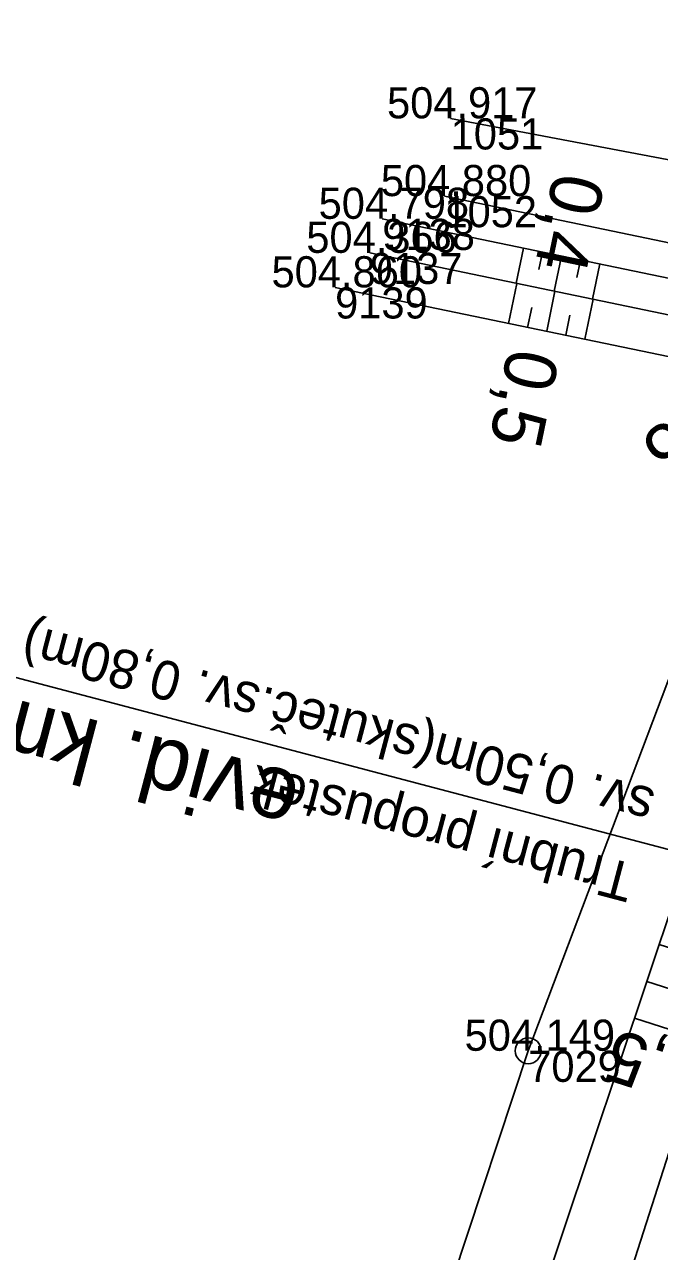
# Model space of a CAD drawing. Extents: x -1234191 to 23050, y -1290331 to -741191.
# Drawn here: x -865201.49 to -865177.01, y -1106473.91 to -1106426.62 of the extents above; entities that cross this region are included whole.
import ezdxf

# ---------------------------------------------------------------- set-up
doc = ezdxf.new("R2010")
doc.units = 0
for name, color, linetype in [('Vrstva 19', 7, 'Continuous'), ('Vrstva 48', 7, 'Continuous'), ('Vrstva 49', 7, 'Continuous'), ('Vrstva 51', 7, 'Continuous'), ('Vrstva 53', 7, 'Continuous'), ('Vrstva 60', 7, 'Continuous'), ('Vrstva 61', 7, 'Continuous')]:
    doc.layers.add(name, color=color, linetype=linetype)

msp = doc.modelspace()

# ---------------------------------------------------------------- linework, layer by layer
at = {"layer": 'Vrstva 19'}
msp.add_line((-865211.08, -1106449.346), (-865162.733, -1106462.097), dxfattribs=at)
at = {"layer": 'Vrstva 48'}
for p, q in [((-865182.255, -1106435.238), (-865182.536, -1106436.59)), ((-865181.521, -1106435.391), (-865181.661, -1106436.066)), ((-865180.787, -1106435.543), (-865181.067, -1106436.895)), ((-865180.052, -1106435.696), (-865180.193, -1106436.371)), ((-865179.318, -1106435.848), (-865179.599, -1106437.2)), ((-865182.83, -1106438.138), (-865182.509, -1106436.595)), ((-865181.361, -1106438.443), (-865181.041, -1106436.9)), ((-865182.095, -1106438.291), (-865181.935, -1106437.519)), ((-865179.892, -1106438.748), (-865179.572, -1106437.205)), ((-865180.627, -1106438.596), (-865180.467, -1106437.824)), ((-865174.353, -1106462.936), (-865177.021, -1106462.079)), ((-865174.811, -1106464.364), (-865177.498, -1106463.502)), ((-865175.27, -1106465.793), (-865177.974, -1106464.924))]:
    msp.add_line(p, q, dxfattribs=at)
at = {"layer": 'Vrstva 49'}
for p, q in [((-865187.701, -1106434.107), (-865172.804, -1106437.201)), ((-865173.281, -1106438.512), (-865188.178, -1106435.418)), ((-865189.519, -1106436.749), (-865174.622, -1106439.843))]:
    msp.add_line(p, q, dxfattribs=at)
for points in [[(-865230.462, -1106573.823), (-865223.862, -1106561.388), (-865214.586, -1106544.421), (-865204.357, -1106525.562), (-865191.858, -1106500.381), (-865184.017, -1106482.969), (-865173.088, -1106450.335), (-865169.852, -1106448.7)], [(-865227.857, -1106573.645), (-865220.68, -1106561.323), (-865212.743, -1106547.848), (-865200.777, -1106527.405), (-865190.23, -1106505.59), (-865180.822, -1106483.081), (-865170.598, -1106451.245)]]:
    msp.add_lwpolyline(points, dxfattribs=at)
at = {"layer": 'Vrstva 51'}
msp.add_lwpolyline([(-865185.305, -1106433.231), (-865170.408, -1106436.325), (-865156.648, -1106438.856), (-865154.927, -1106439.825), (-865153.77, -1106434.608), (-865155.236, -1106434.907), (-865156.137, -1106435.732), (-865169.793, -1106433.137), (-865185.065, -1106430.234)], dxfattribs=at)
at = {"layer": 'Vrstva 53'}
msp.add_line((-865182.058, -1106466.127), (-865182.086, -1106466.223), dxfattribs=at)
msp.add_lwpolyline([(-865292.282, -1106759.439), (-865281.001, -1106690.918), (-865292.094, -1106688.295), (-865256.125, -1106617.237), (-865192.39, -1106497.22), (-865182.07, -1106466.18), (-865172.595, -1106441.084), (-865160.974, -1106443.618), (-865159.329, -1106435.017), (-865146.435, -1106359.55), (-865157.508, -1106356.946), (-865157.004, -1106331.907), (-865151.899, -1106265.922), (-865152.14, -1106213.17), (-865160.59, -1106155.82), (-865173.125, -1106100.651), (-865192.842, -1106055.27), (-865212.4, -1106009.433), (-865251.569, -1105941.084), (-865241.975, -1105927.132)], dxfattribs=at)
msp.add_circle((-865182.072, -1106466.175), 0.499, dxfattribs=at)
at = {"layer": 'Vrstva 60'}
for p, q in [((-865185.065, -1106430.234), (-865185.065, -1106430.234)), ((-865185.305, -1106433.231), (-865185.305, -1106433.231)), ((-865187.701, -1106434.107), (-865187.701, -1106434.107)), ((-865188.178, -1106435.418), (-865188.178, -1106435.418)), ((-865189.519, -1106436.749), (-865189.519, -1106436.749)), ((-865182.072, -1106466.175), (-865182.072, -1106466.175))]:
    msp.add_line(p, q, dxfattribs=at)

# ---------------------------------------------------------------- texts
at = {"layer": 'Vrstva 19'}
for s, height, p in [('evid. km 180,651', 2.5, (-865190.742, -1106455.544)), ('sv. 0,50m(skuteč.sv. 0,80m)', 1.5, (-865177.113, -1106456.113)), ('Trubní propustek', 1.5, (-865177.878, -1106459.014))]:
    msp.add_text(s, height=height, rotation=165.2259, dxfattribs=at).set_placement(p)
at = {"layer": 'Vrstva 48'}
for s, rotation, p in [('0,4', 258.2669, (-865181.067, -1106432.25)), ('0,5', 258.2669, (-865182.823, -1106439.019)), ('0,5', 218.0487, (-865174.923, -1106440.357)), ('1,5', 162.1958, (-865175.145, -1106466.453))]:
    msp.add_text(s, height=2, rotation=rotation, dxfattribs=at).set_placement(p)
at = {"layer": 'Vrstva 60'}
for s, p in [('1051', (-865185.065, -1106431.434)), ('1052', (-865185.305, -1106434.431)), ('9138', (-865187.701, -1106435.307)), ('9137', (-865188.178, -1106436.618)), ('9139', (-865189.519, -1106437.949)), ('7029', (-865182.072, -1106467.375))]:
    msp.add_text(s, height=1.2, dxfattribs=at).set_placement(p)
at = {"layer": 'Vrstva 61'}
for s, p in [('504.917', (-865187.517, -1106430.234)), ('504.880', (-865187.756, -1106433.231)), ('504.798', (-865190.155, -1106434.107)), ('504.366', (-865190.63, -1106435.418)), ('504.860', (-865191.97, -1106436.749)), ('504.149', (-865184.526, -1106466.175))]:
    msp.add_text(s, height=1.2, dxfattribs=at).set_placement(p)

doc.saveas('drawing.dxf')
